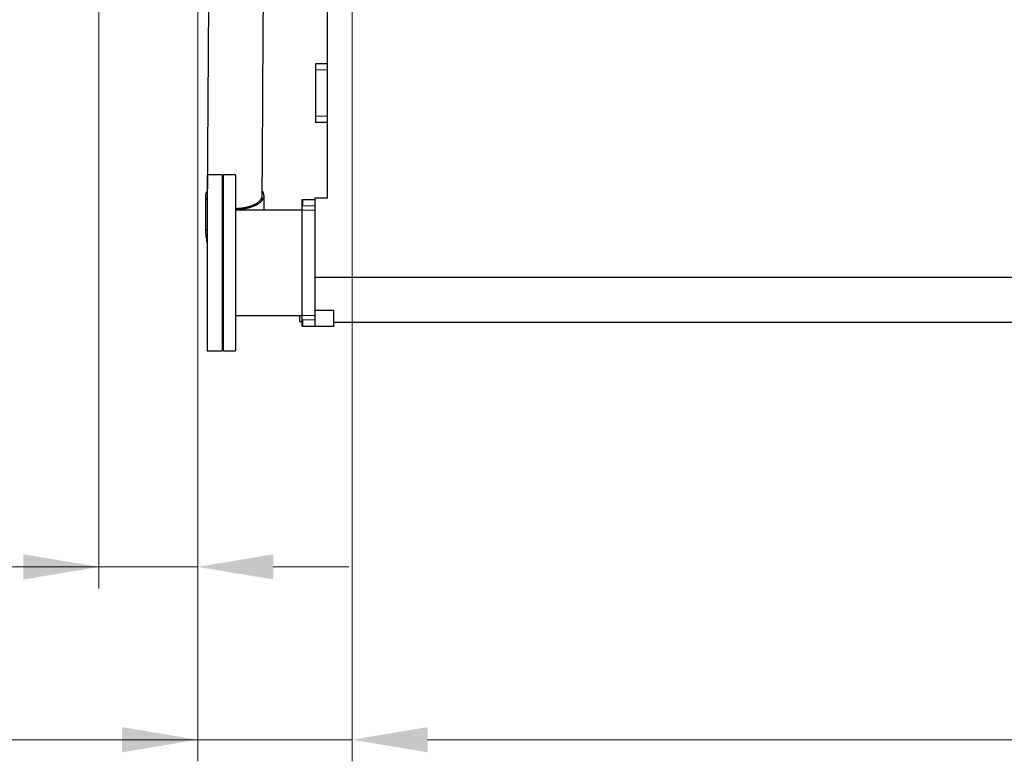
# Model space of a CAD drawing. Header units: inches. Extents: x 0 to 20790, y -12 to 14700.
# Tile 334 of 436: x 13879 to 15474, y 8112 to 9313. Entities that reach past the tile are written whole.
import ezdxf

# ---------------------------------------------------------------- set-up
doc = ezdxf.new("R2010")
doc.units = ezdxf.units.IN
doc.layers.add('1', color=7, linetype='Continuous', true_color=0xffffff)
doc.layers.add('254', color=7, linetype='Continuous', true_color=0xffffff)
doc.styles.add('latin_extended', font='simplex.shx')
doc.dimstyles.get("Standard").update_dxf_attribs({"dimtxt": 0.18, "dimasz": 0.18, "dimexe": 0.18, "dimexo": 0.0625, "dimgap": 0.09, "dimtad": 0, "dimtih": 1, "dimtoh": 1, "dimdec": 4, "dimzin": 0, "dimdsep": 46, "dimtxsty": 'Standard', "dimcen": 0.09, "dimadec": 0, "dimazin": 0, "dimtfac": 1, "dimtdec": 4, "dimtofl": 0, "dimtmove": 0, "dimatfit": 3, "dimfxl": 1, "dimtolj": 1, "dimtzin": 0, "dimarcsym": 0})

# ---------------------------------------------------------------- blocks, each defined once
blk = doc.blocks.new('_U1')
at = {"layer": '254', "color": 3, "linetype": 'Continuous', "lineweight": 13, "transparency": 16777216}
for p, q in [((19067.1, 9564.5), (19067.1, 8111.8)), ((14417.1, 9439.5), (14417.1, 8111.8)), ((14539.6, 8146.8), (18944.6, 8146.8))]:
    blk.add_line(p, q, dxfattribs=at)
at = {"layer": '254', "color": 3, "transparency": 16777216}
for points in [[(14539.6, 8167.2), (14539.6, 8126.4), (14417.1, 8146.8)], [(18944.6, 8126.4), (18944.6, 8167.2), (19067.1, 8146.8)]]:
    blk.add_solid(points, dxfattribs=at)
at = {"layer": 'Defpoints', "color": 0, "transparency": 16777216}
for p in [(19067.1, 9599.5), (14417.1, 9474.5), (19067.1, 8146.8)]:
    blk.add_point(p, dxfattribs=at)
at = {"layer": '254', "color": 2, "lineweight": 13, "transparency": 16777216, "insert": (16526.3, 8330.6), "char_height": 122.5, "attachment_point": 1, "style": 'latin_extended'}
blk.add_mtext('\\A1;4650', dxfattribs=at)
blk = doc.blocks.new('_U5')
at = {"layer": '254', "color": 3, "linetype": 'Continuous', "lineweight": 13, "transparency": 16777216}
for p, q in [((14167.1, 9939.5), (14167.1, 8111.8)), ((14417.1, 9439.5), (14417.1, 8111.8)), ((14167.1, 8146.8), (13002.8, 8146.8)), ((14044.6, 8146.8), (13922.1, 8146.8)), ((14417.1, 8146.8), (14167.1, 8146.8)), ((14539.6, 8146.8), (14662.1, 8146.8))]:
    blk.add_line(p, q, dxfattribs=at)
at = {"layer": '254', "color": 3, "transparency": 16777216}
for points in [[(14044.6, 8126.4), (14044.6, 8167.2), (14167.1, 8146.8)], [(14539.6, 8167.2), (14539.6, 8126.4), (14417.1, 8146.8)]]:
    blk.add_solid(points, dxfattribs=at)
at = {"layer": 'Defpoints', "color": 0, "transparency": 16777216}
for p in [(14167.1, 9974.5), (14417.1, 9474.5), (14167.1, 8146.8)]:
    blk.add_point(p, dxfattribs=at)
at = {"layer": '254', "color": 2, "lineweight": 13, "transparency": 16777216, "insert": (13064.1, 8330.6), "char_height": 122.5, "attachment_point": 1, "style": 'latin_extended'}
blk.add_mtext('\\A1;250', dxfattribs=at)
blk = doc.blocks.new('_U6')
at = {"layer": '254', "color": 3, "linetype": 'Continuous', "lineweight": 13, "transparency": 16777216}
for p, q in [((14007.1, 9939.5), (14007.1, 8391.8)), ((14167.1, 9649.5), (14167.1, 8391.8)), ((14007.1, 8426.8), (12939.6, 8426.8)), ((13884.6, 8426.8), (13762.1, 8426.8)), ((14167.1, 8426.8), (14007.1, 8426.8)), ((14289.6, 8426.8), (14412.1, 8426.8))]:
    blk.add_line(p, q, dxfattribs=at)
at = {"layer": '254', "color": 3, "transparency": 16777216}
for points in [[(13884.6, 8406.4), (13884.6, 8447.2), (14007.1, 8426.8)], [(14289.6, 8447.2), (14289.6, 8406.4), (14167.1, 8426.8)]]:
    blk.add_solid(points, dxfattribs=at)
at = {"layer": 'Defpoints', "color": 0, "transparency": 16777216}
for p in [(14007.1, 9974.5), (14167.1, 9684.5), (14007.1, 8426.8)]:
    blk.add_point(p, dxfattribs=at)
at = {"layer": '254', "color": 2, "lineweight": 13, "transparency": 16777216, "insert": (13000.8, 8814.7), "char_height": 122.5, "attachment_point": 1, "style": 'latin_extended'}
blk.add_mtext('\\A1;\\C2;Flywheel\\P\\C2;90-240', dxfattribs=at)

msp = doc.modelspace()

# ---------------------------------------------------------------- linework, layer by layer
at = {"layer": '1', "color": 2, "linetype": 'Continuous', "lineweight": 25}
for p, q in [((14377.097, 9024.463), (14377.097, 9429.463)), ((14358.097, 9241.963), (14358.097, 9231.963)), ((14377.097, 9241.963), (14358.097, 9241.963)), ((14358.097, 9231.963), (14358.097, 9156.963)), ((14358.097, 9156.963), (14358.097, 9146.963)), ((14377.097, 9146.963), (14358.097, 9146.963)), ((14206.697, 9061.963), (14182.697, 9061.963)), ((14182.697, 9061.963), (14182.697, 8776.963)), ((14206.697, 9061.963), (14206.697, 8776.963)), ((14228.297, 9061.963), (14208.197, 9061.963)), ((14208.197, 9061.963), (14208.197, 8865.621)), ((14228.297, 9061.963), (14228.297, 8865.621)), ((14336.297, 9021.963), (14337.097, 9021.963)), ((14336.297, 9004.963), (14336.297, 9021.963)), ((14337.097, 9021.963), (14337.097, 9011.963)), ((14337.097, 9021.963), (14357.097, 9021.963)), ((14357.097, 9024.463), (14377.097, 9024.463)), ((14357.097, 9024.463), (14357.097, 8896.068)), ((14336.297, 9004.713), (14228.297, 9004.713)), ((14336.297, 8833.963), (14336.297, 9004.963)), ((14357.097, 8896.068), (14357.097, 8842.663)), ((14357.097, 8896.068), (19067.097, 8896.068)), ((14208.197, 8865.621), (14208.197, 8776.963)), ((14228.297, 8865.621), (14228.297, 8776.963)), ((14357.097, 8842.663), (14357.097, 8816.463)), ((14357.097, 8842.663), (14387.097, 8842.663)), ((14387.097, 8842.663), (14387.097, 8816.463)), ((14228.297, 8834.213), (14336.297, 8834.213)), ((14332.097, 8834.213), (14332.097, 8824.463)), ((14332.097, 8824.463), (14336.298, 8824.463)), ((14336.297, 8816.963), (14336.297, 8833.963)), ((14337.097, 8826.963), (14337.097, 8816.963)), ((14387.097, 8823.463), (19037.097, 8823.463)), ((14336.297, 8816.963), (14337.097, 8816.963)), ((14337.097, 8816.963), (14357.097, 8816.963)), ((14387.097, 8816.463), (14357.097, 8816.463)), ((14182.697, 8776.963), (14206.697, 8776.963)), ((14208.197, 8776.963), (14228.297, 8776.963))]:
    msp.add_line(p, q, dxfattribs=at)
at = {"layer": '1', "color": 110, "linetype": 'Continuous', "lineweight": 13}
for p, q in [((14377.097, 9231.963), (14358.097, 9231.963)), ((14377.097, 9156.963), (14358.097, 9156.963)), ((14337.097, 9011.963), (14357.097, 9011.963)), ((14336.297, 9004.963), (14357.097, 9004.963)), ((14336.297, 8833.963), (14357.097, 8833.963)), ((14337.097, 8826.963), (14357.097, 8826.963))]:
    msp.add_line(p, q, dxfattribs=at)
at = {"layer": '1', "color": 2, "linetype": 'Continuous', "lineweight": 25}
for major_axis, ratio, start_param, end_param in [((-47.5, 0), 0.46953658, 5.94075171, 6.28318531), ((-47.5, 0), 0.46953658, 0, 0.36324665), ((44.499, -0.276), 0.47536218, 3.14178429, 3.21134111), ((-47.5, 0), 0.46953658, 1.59612542, 3.4437746), ((-47.5, 0), 0.46953658, 1.12685001, 1.16150571)]:
    msp.add_ellipse((14227.097, 9028.461), major_axis=major_axis, ratio=ratio, start_param=start_param, end_param=end_param, dxfattribs=at)
for points, knots in [([(14186.598, 9674.468), (14186.544, 9665.878), (14186.438, 9648.677), (14186.278, 9622.865), (14186.118, 9597.033), (14185.958, 9571.201), (14185.798, 9545.368), (14185.638, 9519.536), (14185.238, 9454.955), (14184.225, 9291.35), (14183.265, 9136.356), (14182.598, 9028.722)], [0, 0, 0, 0, 0.03990754, 0.07991139, 0.11991524, 0.15991909, 0.19992295, 0.2399268, 0.27993065, 0.49995184, 1, 1, 1, 1]), ([(14271.596, 9028.2), (14272.263, 9135.836), (14273.195, 9286.254), (14274.126, 9436.671), (14274.391, 9479.454)], [0, 0, 0, 0, 0.71557453, 1, 1, 1, 1]), ([(14179.597, 9028.509), (14179.597, 9020.12), (14179.597, 9009.633), (14179.597, 8997.049), (14179.597, 8990.757), (14179.597, 8984.454), (14179.597, 8980.249), (14179.597, 8978.142)], [0, 0, 0, 0, 0.4996909, 0.62461313, 0.74953656, 0.87445955, 1, 1, 1, 1]), ([(14228.313, 9007.574), (14228.651, 9007.578), (14229.716, 9007.598), (14230.782, 9007.635), (14231.874, 9007.686), (14232.238, 9007.705), (14232.784, 9007.737), (14232.966, 9007.748), (14233.33, 9007.772), (14234.237, 9007.833), (14235.856, 9007.966), (14237.982, 9008.192), (14240.077, 9008.466), (14242.14, 9008.787), (14244.172, 9009.156), (14245.506, 9009.434), (14246.498, 9009.655), (14246.827, 9009.731), (14247.483, 9009.887), (14247.809, 9009.966), (14248.776, 9010.21), (14250.045, 9010.548), (14251.884, 9011.097), (14253.66, 9011.686), (14255.372, 9012.315), (14257.022, 9012.984), (14258.079, 9013.457), (14258.726, 9013.762), (14258.854, 9013.823), (14259.11, 9013.946), (14259.238, 9014.009), (14259.617, 9014.196), (14259.866, 9014.322), (14260.602, 9014.704), (14261.552, 9015.224), (14262.89, 9016.031), (14264.139, 9016.866), (14265.301, 9017.729), (14266.375, 9018.62), (14267.031, 9019.234), (14267.422, 9019.623), (14267.499, 9019.701), (14267.652, 9019.858), (14267.878, 9020.094), (14268.093, 9020.331), (14268.512, 9020.807), (14269.034, 9021.445), (14269.714, 9022.417), (14270.292, 9023.4), (14270.767, 9024.397), (14271.138, 9025.407), (14271.316, 9026.088), (14271.405, 9026.517), (14271.422, 9026.603), (14271.453, 9026.775), (14271.497, 9027.032), (14271.53, 9027.29), (14271.579, 9027.773), (14271.596, 9028.084), (14271.598, 9028.395)], [0, 0, 0, 0, 0.01485164, 0.04672212, 0.04672212, 0.06265736, 0.06265736, 0.07062498, 0.07062498, 0.0785926, 0.11046308, 0.14233356, 0.17420403, 0.20607451, 0.23794499, 0.26981547, 0.26981547, 0.28575071, 0.28575071, 0.30168595, 0.30168595, 0.33355643, 0.36542691, 0.39729738, 0.42916786, 0.46103834, 0.49290882, 0.49290882, 0.50087644, 0.50087644, 0.50884406, 0.50884406, 0.5247793, 0.5247793, 0.55664978, 0.58852025, 0.62039073, 0.65226121, 0.68413169, 0.71600217, 0.71600217, 0.72396979, 0.72396979, 0.73193741, 0.74787265, 0.74787265, 0.77974312, 0.8116136, 0.84348408, 0.87535456, 0.90722504, 0.93909552, 0.93909552, 0.94706314, 0.94706314, 0.95503076, 0.97096599, 0.97096599, 1, 1, 1, 1]), ([(14179.597, 8978.142), (14179.595, 8975.915), (14179.697, 8971.522), (14180.226, 8963.822), (14181.153, 8956.586), (14182.098, 8951.527), (14182.463, 8949.774)], [0, 0, 0, 0, 0.24147503, 0.47333649, 0.81766533, 1, 1, 1, 1])]:
    msp.add_open_spline(points, degree=3, knots=knots, dxfattribs=at)
for points in [[(14274.597, 9004.713), (14274.597, 9012.613), (14274.597, 9020.513), (14274.597, 9028.413)], [(14206.518, 9009.935), (14206.999, 9009.817), (14207.483, 9009.704), (14207.971, 9009.595)], [(14206.285, 8898.124), (14206.801, 8897.468), (14207.324, 8896.818), (14207.854, 8896.173)]]:
    msp.add_open_spline(points, degree=3, dxfattribs=at)
at = {"layer": '1', "color": 110, "linetype": 'Continuous', "lineweight": 13}
for points, weights in [([(14179.597, 8978.141), (14179.591, 8976.383), (14179.978, 8974.611), (14180.774, 8972.866), (14181.944, 8971.184)], [0.997393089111, 0.995449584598, 0.994381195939, 0.994493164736, 0.995616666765]), ([(14206.362, 8958.055), (14206.731, 8957.971), (14207.104, 8957.888), (14207.48, 8957.808), (14207.859, 8957.729)], [1.0142512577, 1.01397800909, 1.01368884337, 1.01338555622, 1.01306984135])]:
    msp.add_rational_spline(points, weights, degree=4, dxfattribs=at)

# ---------------------------------------------------------------- dimensions: what is measured, and where the dimension line sits
at = {"layer": '254', "color": 2, "linetype": 'Continuous', "lineweight": 13}
dim = msp.add_linear_dim(base=(14007.097, 8426.817), p1=(14167.095, 9684.526), p2=(14007.097, 9974.463), text='\\C2;Flywheel\\P\\C2;90-240', dimstyle='Standard', override={"dimscale": 35, "dimtxt": 3.5, "dimasz": 3.5, "dimexe": 1, "dimexo": 1, "dimgap": 1.75, "dimtad": 1, "dimtih": 1, "dimtoh": 0, "dimdec": 2, "dimlfac": 0.028571, "dimzin": 8, "dimdsep": 46, "dimlunit": 2, "dimpost": '', "dimtxsty": 'latin_extended', "dimsah": 1, "dimse1": 0, "dimse2": 0, "dimsd1": 0, "dimsd2": 0, "dimclrd": 3, "dimclre": 3, "dimclrt": 2, "dimtol": 0, "dimtm": -0.1, "dimtfac": 0.714286, "dimtdec": 3, "dimtofl": 1, "dimtmove": 0, "dimtzin": 8, "dimlwd": 13, "dimlwe": 13}, dxfattribs=at)
dim.commit()
dim.dimension.update_dxf_attribs({"geometry": '_U6', "text_midpoint": (13350.847, 8426.817), "dimtype": 160})
for base, p2, picture, middle in [((14167.097, 8146.817), (14167.097, 9974.463), '_U5', (13221.576, 8146.817)), ((19067.097, 8146.817), (19067.097, 9599.463), '_U1', (16742.097, 8146.817))]:
    dim = msp.add_linear_dim(base=base, p1=(14417.097, 9474.463), p2=p2, dimstyle='Standard', override={"dimscale": 35, "dimtxt": 3.5, "dimasz": 3.5, "dimexe": 1, "dimexo": 1, "dimgap": 1.75, "dimtad": 1, "dimtih": 1, "dimtoh": 0, "dimdec": 2, "dimlfac": 1, "dimzin": 8, "dimdsep": 46, "dimlunit": 2, "dimtxsty": 'latin_extended', "dimsah": 1, "dimse1": 0, "dimse2": 0, "dimsd1": 0, "dimsd2": 0, "dimclrd": 3, "dimclre": 3, "dimclrt": 2, "dimtol": 0, "dimtm": -0.1, "dimtfac": 0.714286, "dimtdec": 3, "dimtofl": 1, "dimtmove": 0, "dimtzin": 8, "dimlwd": 13, "dimlwe": 13}, dxfattribs=at)
    dim.commit()
    dim.dimension.update_dxf_attribs({"geometry": picture, "text_midpoint": middle, "dimtype": 160})

doc.saveas('drawing.dxf')
